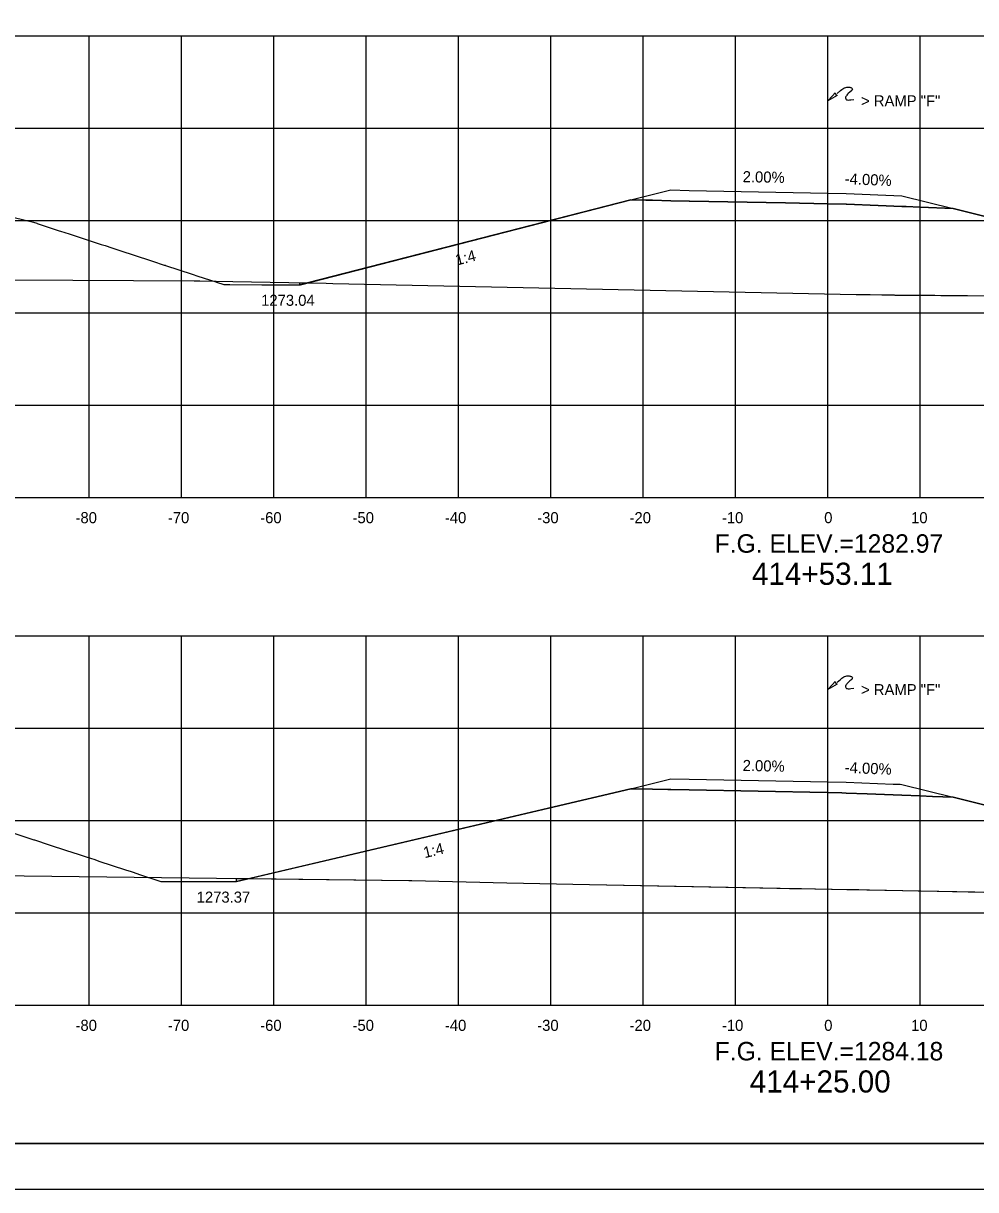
# Model space of a CAD drawing. Extents: x 2148105 to 2149976, y 144169 to 149705.
# Drawn here: x 2148326.2 to 2148429.3, y 146356.9 to 146483.3 of the extents above; entities that cross this region are included whole.
import ezdxf

# ---------------------------------------------------------------- set-up
doc = ezdxf.new("R2010")
doc.units = 0
for name, color, linetype in [('Bridge M-Header', 7, 'Continuous'), ('Default', 7, 'Continuous'), ('INR_Tracking', 7, 'Continuous'), ('PH1a-2-RampC', 7, 'Continuous'), ('PH1a-PR-DividingStrip', 7, 'Continuous'), ('PH1a-PR-ServRd', 7, 'Continuous'), ('PH2-PR-Barrier', 7, 'Continuous'), ('PR_Align_Ramp_J', 7, 'Continuous'), ('PR_Storm_Channel', 7, 'Continuous'), ('PR_Storm_Conc_Box_PH1B', 7, 'Continuous'), ('PR_Storm_Conc_Pipe', 7, 'Continuous'), ('PR_Storm_Conc_Pipe_PH1B', 7, 'Continuous'), ('PR_Storm_Inlet_CICI_PH1B', 7, 'Continuous'), ('PR_Storm_Junction_Box_PH1B', 7, 'Continuous'), ('PR_Storm_MH_PH1B', 7, 'Continuous'), ('PR_Storm_Standard_Median_Drain_PH1B', 7, 'Continuous'), ('TopCut', 7, 'Continuous'), ('TOPO_BRIDGE_Pier Cap', 7, 'Continuous')]:
    doc.layers.add(name, color=color, linetype=linetype)

# ---------------------------------------------------------------- blocks, each defined once
blk = doc.blocks.new('POINT_DISPLAY')
at = {"layer": 'Default'}
blk.add_line((0, 0), (0, 0), dxfattribs=at)

msp = doc.modelspace()

# ---------------------------------------------------------------- linework, layer by layer
at = {"layer": 'INR_Tracking'}
for points in [[(2148356.16, 146454.93), (2148356.23, 146454.95), (2148392, 146464.13), (2148393.61, 146464.1), (2148394.33, 146464.09), (2148396.32, 146464.05), (2148398.32, 146464.01), (2148398.33, 146464.01), (2148408.74, 146463.8), (2148413.32, 146463.71), (2148413.32, 146463.71), (2148415.32, 146463.67), (2148415.33, 146463.66), (2148418.78, 146463.53), (2148421.32, 146463.43), (2148421.8, 146463.41), (2148423.3, 146463.35), (2148423.31, 146463.35), (2148423.33, 146463.34), (2148426.88, 146463.2), (2148438.03, 146460.41)], [(2148349.3, 146390.28), (2148383.06, 146398.24), (2148392, 146400.35), (2148392.01, 146400.35), (2148392.51, 146400.34), (2148394.33, 146400.3), (2148396.01, 146400.27), (2148396.32, 146400.26), (2148398.32, 146400.22), (2148398.32, 146400.22), (2148413.26, 146399.92), (2148413.32, 146399.92), (2148414.84, 146399.89), (2148415.32, 146399.88), (2148417.58, 146399.79), (2148421.32, 146399.64), (2148421.32, 146399.64), (2148421.33, 146399.64), (2148423.31, 146399.56), (2148424.65, 146399.51), (2148426.88, 146399.42), (2148426.89, 146399.42), (2148449.66, 146393.73)]]:
    msp.add_lwpolyline(points, dxfattribs=at)
at = {"layer": 'PH1a-PR-ServRd'}
msp.add_lwpolyline([(2148570.82, 146361.91), (2148255.82, 146361.91), (2148255.82, 146571.91), (2148570.82, 146571.91)], close=True, dxfattribs=at)
at = {"layer": 'PH2-PR-Barrier'}
for p, q in [((2148413.32, 146464.87), (2148413.32, 146474.87)), ((2148413.32, 146401.09), (2148413.32, 146411.09))]:
    msp.add_line(p, q, dxfattribs=at)
for points in [[(2148413.32, 146474.87), (2148413.84, 146475.42), (2148414.1, 146475.73), (2148414.18, 146475.56), (2148414.32, 146475.45), (2148413.32, 146474.87)], [(2148414.33, 146475.68), (2148414.69, 146475.97), (2148414.85, 146476.1), (2148414.94, 146476.18), (2148415.04, 146476.23), (2148415.14, 146476.28), (2148415.26, 146476.32), (2148415.39, 146476.35), (2148415.49, 146476.36), (2148415.57, 146476.36), (2148415.65, 146476.35), (2148415.72, 146476.34), (2148415.78, 146476.32), (2148415.83, 146476.3), (2148415.87, 146476.27), (2148415.91, 146476.24), (2148415.95, 146476.2), (2148415.98, 146476.14), (2148415.97, 146476.08), (2148415.96, 146476.05), (2148415.91, 146475.98), (2148415.72, 146475.81), (2148415.53, 146475.65), (2148415.46, 146475.58), (2148415.39, 146475.5), (2148415.33, 146475.41), (2148415.29, 146475.34), (2148415.25, 146475.26), (2148415.25, 146475.18), (2148415.27, 146475.09), (2148415.31, 146475.03), (2148415.36, 146474.99), (2148415.42, 146474.97), (2148415.53, 146474.95), (2148415.66, 146474.96), (2148415.82, 146474.97), (2148416.15, 146475.01)], [(2148414.33, 146411.9), (2148414.69, 146412.19), (2148414.85, 146412.32), (2148414.94, 146412.4), (2148415.04, 146412.45), (2148415.14, 146412.5), (2148415.26, 146412.54), (2148415.39, 146412.57), (2148415.49, 146412.57), (2148415.57, 146412.57), (2148415.65, 146412.57), (2148415.72, 146412.55), (2148415.78, 146412.54), (2148415.83, 146412.52), (2148415.87, 146412.49), (2148415.91, 146412.46), (2148415.95, 146412.42), (2148415.98, 146412.36), (2148415.97, 146412.3), (2148415.96, 146412.26), (2148415.91, 146412.19), (2148415.72, 146412.03), (2148415.53, 146411.87), (2148415.46, 146411.79), (2148415.39, 146411.72), (2148415.33, 146411.62), (2148415.29, 146411.56), (2148415.25, 146411.47), (2148415.25, 146411.4), (2148415.27, 146411.31), (2148415.31, 146411.24), (2148415.36, 146411.21), (2148415.42, 146411.19), (2148415.53, 146411.17), (2148415.66, 146411.18), (2148415.82, 146411.19), (2148416.15, 146411.23)], [(2148413.32, 146411.09), (2148413.84, 146411.64), (2148414.1, 146411.95), (2148414.18, 146411.78), (2148414.32, 146411.66), (2148413.32, 146411.09)]]:
    msp.add_lwpolyline(points, dxfattribs=at)
at = {"layer": 'PR_Align_Ramp_J'}
msp.add_lwpolyline([(2148236.32, 146576.91), (2148576.32, 146576.91), (2148576.32, 146356.91), (2148236.32, 146356.91)], close=True, dxfattribs=at)
at = {"layer": 'PR_Storm_Channel'}
for points in [[(2148392, 146464.13), (2148396.32, 146465.21), (2148398.32, 146465.17), (2148413.32, 146464.87), (2148415.32, 146464.83), (2148421.32, 146464.59), (2148426.88, 146463.2)], [(2148392, 146400.35), (2148396.32, 146401.43), (2148398.32, 146401.39), (2148413.32, 146401.09), (2148415.32, 146401.05), (2148420.4, 146400.85), (2148420.58, 146400.84), (2148421.17, 146400.82), (2148421.17, 146400.82), (2148421.32, 146400.81), (2148426.88, 146399.42)]]:
    msp.add_lwpolyline(points, dxfattribs=at)
at = {"layer": 'PR_Storm_Conc_Box_PH1B'}
for p, q in [((2148263.32, 146481.91), (2148563.32, 146481.91)), ((2148333.32, 146431.91), (2148333.32, 146481.91)), ((2148343.32, 146431.91), (2148343.32, 146481.91)), ((2148353.32, 146431.91), (2148353.32, 146481.91)), ((2148363.32, 146431.91), (2148363.32, 146481.91)), ((2148373.32, 146431.91), (2148373.32, 146481.91)), ((2148383.32, 146431.91), (2148383.32, 146481.91)), ((2148393.32, 146431.91), (2148393.32, 146481.91)), ((2148403.32, 146431.91), (2148403.32, 146481.91)), ((2148413.32, 146431.91), (2148413.32, 146481.91)), ((2148423.32, 146431.91), (2148423.32, 146481.91)), ((2148263.32, 146471.91), (2148563.32, 146471.91)), ((2148263.32, 146461.91), (2148563.32, 146461.91)), ((2148263.32, 146451.91), (2148563.32, 146451.91)), ((2148263.32, 146441.91), (2148563.32, 146441.91)), ((2148263.32, 146431.91), (2148563.32, 146431.91)), ((2148263.32, 146416.91), (2148563.32, 146416.91)), ((2148333.32, 146376.91), (2148333.32, 146416.91)), ((2148343.32, 146376.91), (2148343.32, 146416.91)), ((2148353.32, 146376.91), (2148353.32, 146416.91)), ((2148363.32, 146376.91), (2148363.32, 146416.91)), ((2148373.32, 146376.91), (2148373.32, 146416.91)), ((2148383.32, 146376.91), (2148383.32, 146416.91)), ((2148393.32, 146376.91), (2148393.32, 146416.91)), ((2148403.32, 146376.91), (2148403.32, 146416.91)), ((2148413.32, 146376.91), (2148413.32, 146416.91)), ((2148423.32, 146376.91), (2148423.32, 146416.91)), ((2148263.32, 146406.91), (2148563.32, 146406.91)), ((2148263.32, 146396.91), (2148563.32, 146396.91)), ((2148263.32, 146386.91), (2148563.32, 146386.91)), ((2148263.32, 146376.91), (2148563.32, 146376.91))]:
    msp.add_line(p, q, dxfattribs=at)
at = {"layer": 'PR_Storm_Conc_Pipe'}
for points in [[(2148325.19, 146462.24), (2148327.29, 146461.72), (2148327.67, 146461.6), (2148327.71, 146461.58), (2148330.09, 146460.8), (2148330.24, 146460.76), (2148331.15, 146460.46), (2148331.92, 146460.2), (2148334.63, 146459.32), (2148335.06, 146459.18), (2148335.77, 146458.94), (2148336.85, 146458.59), (2148338.11, 146458.18), (2148340.19, 146457.5), (2148341.45, 146457.08), (2148341.55, 146457.05), (2148341.6, 146457.03), (2148344.49, 146456.09), (2148345.08, 146455.89), (2148347.04, 146455.25), (2148347.13, 146455.22), (2148347.93, 146454.96), (2148348.56, 146454.96), (2148352.02, 146454.94), (2148352.04, 146454.94), (2148352.05, 146454.94), (2148352.81, 146454.94), (2148354.29, 146454.93), (2148355.53, 146454.93), (2148356.16, 146454.93)], [(2148324.83, 146395.64), (2148327.32, 146394.82), (2148327.35, 146394.81), (2148327.41, 146394.79), (2148328.98, 146394.28), (2148330.89, 146393.65), (2148332.14, 146393.24), (2148333, 146392.96), (2148333.93, 146392.66), (2148334.37, 146392.51), (2148337.25, 146391.57), (2148337.86, 146391.37), (2148338.59, 146391.13), (2148338.68, 146391.1), (2148341.08, 146390.31), (2148341.34, 146390.31), (2148342.07, 146390.31), (2148344.36, 146390.3), (2148344.78, 146390.3), (2148344.82, 146390.3), (2148345.19, 146390.3), (2148348.31, 146390.29), (2148349.3, 146390.28)]]:
    msp.add_lwpolyline(points, dxfattribs=at)
at = {"layer": 'PR_Storm_Conc_Pipe_PH1B'}
msp.add_lwpolyline([(2148255.82, 146361.91), (2148570.82, 146361.91), (2148570.82, 146571.91), (2148255.82, 146571.91)], close=True, dxfattribs=at)
msp.add_lwpolyline([(2148255.82, 146361.91), (2148570.82, 146361.91), (2148570.82, 146571.91), (2148255.82, 146571.91)], close=True, dxfattribs=at)
at = {"layer": 'PR_Storm_Inlet_CICI_PH1B'}
for points in [[(2148263.32, 146455.9), (2148266.9, 146455.91), (2148273.61, 146455.9), (2148276.31, 146455.91), (2148279.86, 146455.86), (2148311.83, 146455.55), (2148344.69, 146455.36), (2148345.3, 146455.36), (2148348.9, 146455.31), (2148359, 146455.1), (2148359.71, 146455.08), (2148416.38, 146453.9), (2148417.91, 146453.87), (2148419.4, 146453.84), (2148458.87, 146453.53), (2148488.08, 146453.41), (2148489.16, 146453.4), (2148529.96, 146452.54), (2148538.81, 146452.28), (2148556.68, 146452), (2148559.49, 146451.92), (2148562.17, 146451.81), (2148563.32, 146451.75)], [(2148263.32, 146391.39), (2148274.54, 146391.4), (2148307.22, 146391.01), (2148311.45, 146390.97), (2148315.8, 146390.95), (2148323.31, 146390.96), (2148367.93, 146390.4), (2148368.27, 146390.39), (2148378.57, 146390.15), (2148387.5, 146389.96), (2148417.53, 146389.38), (2148446.75, 146388.84), (2148453.9, 146388.79), (2148459.19, 146388.77), (2148516.52, 146388.13), (2148524.82, 146387.95), (2148536.56, 146387.6), (2148563.32, 146387)]]:
    msp.add_lwpolyline(points, dxfattribs=at)
at = {"layer": 'PR_Storm_Standard_Median_Drain_PH1B'}
for p, q in [((2148263.32, 146431.91), (2148563.32, 146431.91)), ((2148263.32, 146376.91), (2148563.32, 146376.91))]:
    msp.add_line(p, q, dxfattribs=at)
at = {"layer": 'TopCut'}
for points in [[(2148438.03, 146460.41), (2148426.88, 146463.2), (2148423.33, 146463.34), (2148423.31, 146463.35), (2148423.3, 146463.35), (2148421.8, 146463.41), (2148421.32, 146463.43), (2148418.78, 146463.53), (2148415.33, 146463.66), (2148415.32, 146463.67), (2148413.32, 146463.71), (2148413.32, 146463.71), (2148408.74, 146463.8), (2148398.33, 146464.01), (2148398.32, 146464.01), (2148396.32, 146464.05), (2148394.33, 146464.09), (2148393.61, 146464.1), (2148392, 146464.13), (2148356.99, 146455.14), (2148359, 146455.1), (2148359.71, 146455.08), (2148416.38, 146453.9), (2148419.17, 146453.85), (2148419.19, 146453.85), (2148419.22, 146453.85), (2148419.23, 146453.85), (2148419.27, 146453.85), (2148419.29, 146453.85), (2148419.33, 146453.85), (2148419.34, 146453.85), (2148419.39, 146453.84), (2148419.41, 146453.84), (2148419.46, 146453.84), (2148419.47, 146453.84), (2148419.48, 146453.84), (2148419.55, 146453.84), (2148419.56, 146453.84), (2148419.65, 146453.84), (2148419.65, 146453.84), (2148419.75, 146453.84), (2148419.76, 146453.84), (2148419.8, 146453.84), (2148419.87, 146453.84), (2148419.88, 146453.84), (2148420.01, 146453.84), (2148420.03, 146453.84), (2148420.17, 146453.84), (2148420.2, 146453.84), (2148420.35, 146453.84), (2148420.41, 146453.84), (2148420.52, 146453.84), (2148420.57, 146453.83), (2148420.65, 146453.83), (2148420.84, 146453.83), (2148420.95, 146453.83), (2148421.17, 146453.83), (2148421.33, 146453.83), (2148421.58, 146453.83), (2148421.83, 146453.82), (2148422.12, 146453.82), (2148422.5, 146453.82), (2148422.86, 146453.82), (2148423.45, 146453.81), (2148423.91, 146453.81), (2148424.91, 146453.8), (2148425.55, 146453.79), (2148427.44, 146453.78), (2148427.78, 146453.78), (2148428.44, 146453.77), (2148432.92, 146453.74)], [(2148449.66, 146393.73), (2148426.89, 146399.42), (2148426.88, 146399.42), (2148424.65, 146399.51), (2148423.31, 146399.56), (2148421.33, 146399.64), (2148421.32, 146399.64), (2148421.32, 146399.64), (2148417.58, 146399.79), (2148415.32, 146399.88), (2148414.84, 146399.89), (2148413.32, 146399.92), (2148413.26, 146399.92), (2148398.32, 146400.22), (2148398.32, 146400.22), (2148396.32, 146400.26), (2148396.01, 146400.27), (2148394.33, 146400.3), (2148392.51, 146400.34), (2148392.01, 146400.35), (2148392, 146400.35), (2148383.06, 146398.24), (2148350.72, 146390.62), (2148367.93, 146390.4), (2148368.27, 146390.39), (2148378.57, 146390.15), (2148387.5, 146389.96), (2148407.81, 146389.58), (2148409.18, 146389.55), (2148410.47, 146389.53), (2148411.97, 146389.5), (2148413.73, 146389.47), (2148415.39, 146389.43), (2148416.67, 146389.41), (2148417.83, 146389.39), (2148419.66, 146389.35), (2148423.1, 146389.29), (2148425.16, 146389.25), (2148430.18, 146389.15)]]:
    msp.add_lwpolyline(points, dxfattribs=at)
at = {"layer": 'TOPO_BRIDGE_Pier Cap'}
for points in [[(2148356.16, 146454.93), (2148356.16, 146455.16), (2148356.99, 146455.14), (2148356.23, 146454.95)], [(2148349.3, 146390.28), (2148349.3, 146390.63), (2148350.72, 146390.62)]]:
    msp.add_lwpolyline(points, close=True, dxfattribs=at)

# ---------------------------------------------------------------- block references
at = {"layer": 'PR_Storm_Conc_Pipe_PH1B', "xscale": 10, "yscale": 10}
for p in [(2148398.32, 146465.17), (2148398.32, 146465.17), (2148415.32, 146464.83), (2148415.32, 146464.83), (2148421.32, 146464.59), (2148421.32, 146464.59), (2148398.32, 146401.39), (2148398.32, 146401.39), (2148415.32, 146401.05), (2148415.32, 146401.05), (2148421.32, 146400.81), (2148421.32, 146400.81)]:
    msp.add_blockref('POINT_DISPLAY', p, dxfattribs=at)

# ---------------------------------------------------------------- texts
at = {"layer": 'Bridge M-Header'}
for s, rotation, p in [('2.00%', 358.8542, (2148404.09, 146466.06)), ('-4.00%', 357.7094, (2148415.13, 146465.84)), ('2.00%', 358.8542, (2148404.09, 146402.27)), ('-4.00%', 357.7094, (2148415.13, 146402.06))]:
    msp.add_text(s, height=1.2, rotation=rotation, dxfattribs=at).set_placement(p)
at = {"layer": 'PH1a-2-RampC'}
for s, p in [('1273.04', (2148351.95, 146452.66)), ('1273.37', (2148344.97, 146388))]:
    msp.add_text(s, height=1.2, dxfattribs=at).set_placement(p)
at = {"layer": 'PH1a-PR-DividingStrip'}
for rotation, p in [(14.4013, (2148373.15, 146457.02)), (13.2649, (2148369.67, 146392.82))]:
    msp.add_text('1:4', height=1.2, rotation=rotation, dxfattribs=at).set_placement(p)
at = {"layer": 'PH2-PR-Barrier'}
for p in [(2148416.92, 146474.27), (2148416.92, 146410.48)]:
    msp.add_text('> RAMP "F"', height=1.2, rotation=360, dxfattribs=at).set_placement(p)
at = {"layer": 'PR_Storm_Junction_Box_PH1B'}
for s, p in [('414+53.11', (2148405.1, 146422.43)), ('414+25.00', (2148404.87, 146367.43))]:
    msp.add_text(s, height=2.4, dxfattribs=at).set_placement(p)
at = {"layer": 'PR_Storm_MH_PH1B'}
for s, height, p in [('-80', 1.2, (2148331.85, 146429.11)), ('-70', 1.2, (2148341.85, 146429.11)), ('-60', 1.2, (2148351.85, 146429.11)), ('-50', 1.2, (2148361.85, 146429.11)), ('-40', 1.2, (2148371.85, 146429.11)), ('-30', 1.2, (2148381.85, 146429.11)), ('-20', 1.2, (2148391.85, 146429.11)), ('-10', 1.2, (2148401.85, 146429.11)), ('0', 1.2, (2148412.93, 146429.11)), ('10', 1.2, (2148422.34, 146429.11)), ('F.G. ELEV.=1282.97', 2, (2148401.06, 146425.91)), ('-80', 1.2, (2148331.85, 146374.11)), ('-70', 1.2, (2148341.85, 146374.11)), ('-60', 1.2, (2148351.85, 146374.11)), ('-50', 1.2, (2148361.85, 146374.11)), ('-40', 1.2, (2148371.85, 146374.11)), ('-30', 1.2, (2148381.85, 146374.11)), ('-20', 1.2, (2148391.85, 146374.11)), ('-10', 1.2, (2148401.85, 146374.11)), ('0', 1.2, (2148412.93, 146374.11)), ('10', 1.2, (2148422.34, 146374.11)), ('F.G. ELEV.=1284.18', 2, (2148401.07, 146370.91))]:
    msp.add_text(s, height=height, dxfattribs=at).set_placement(p)

doc.saveas('drawing.dxf')
